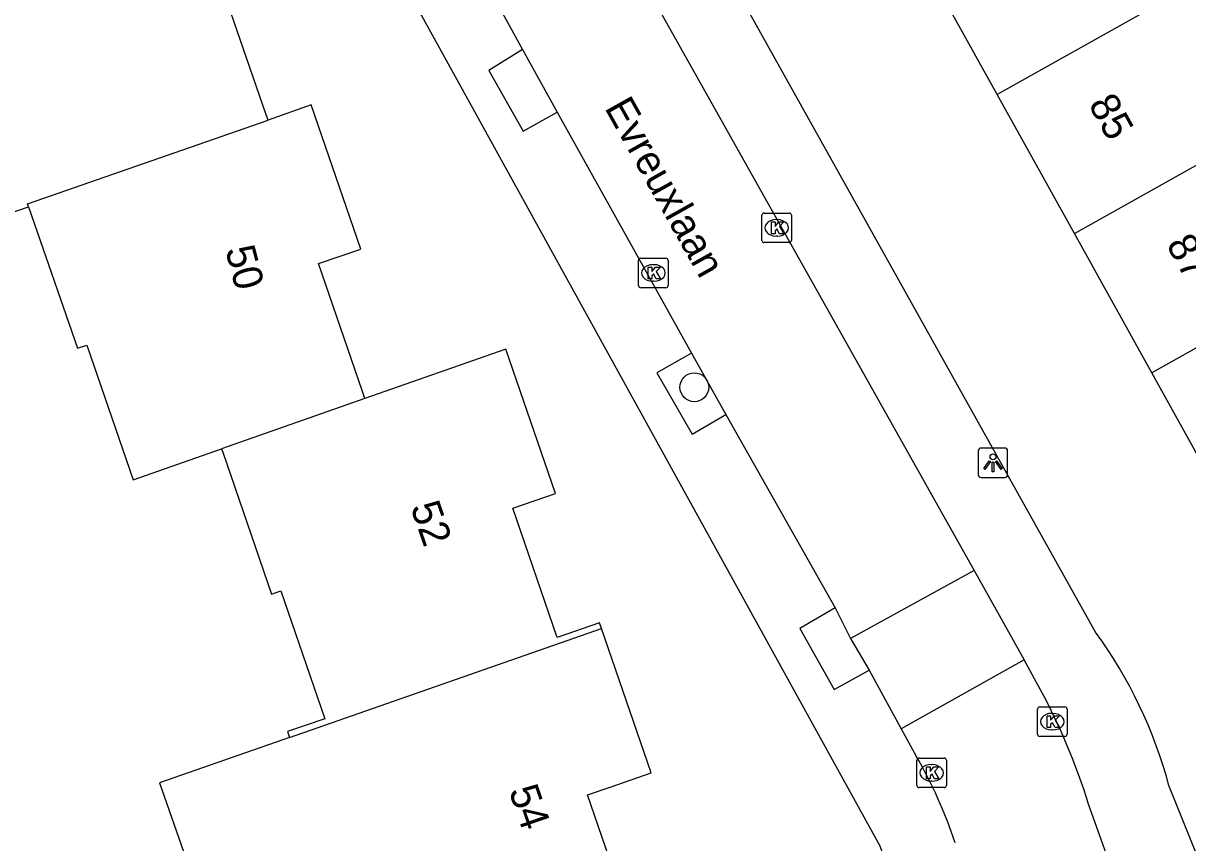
# Model space of a CAD drawing. Extents: x 158474 to 159560, y 388525 to 389605.
# Drawn here: x 159011.23 to 159050.69, y 389214.65 to 389242.41 of the extents above; entities that cross this region are included whole.
import ezdxf

# ---------------------------------------------------------------- set-up
doc = ezdxf.new("R2010")
doc.units = 0
for name, color, linetype in [('IMGEO_Boom', 7, 'Continuous'), ('IMGEO_Kolk', 7, 'Continuous'), ('IMGEO_Lichtpunt', 7, 'Continuous'), ('IMGEO_Openbare_ruimte_label', 7, 'Continuous'), ('IMGEO_Pand', 7, 'Continuous'), ('IMGEO_Pand_nummerreeks', 7, 'Continuous'), ('IMGEO_Rijbaan_lokaal_open', 7, 'Continuous'), ('IMGEO_Voetpad_open', 7, 'Continuous')]:
    doc.layers.add(name, color=color, linetype=linetype)

msp = doc.modelspace()

# ---------------------------------------------------------------- linework, layer by layer
at = {"layer": 'IMGEO_Boom'}
msp.add_circle((159033.969, 389230.081), 0.489, dxfattribs=at)
at = {"layer": 'IMGEO_Kolk'}
for p, q in [((159036.259, 389235.056), (159036.259, 389235.908)), ((159036.334, 389235.982), (159037.186, 389235.982)), ((159036.747, 389235.762), (159036.772, 389235.762)), ((159037.26, 389235.908), (159037.26, 389235.056)), ((159037.186, 389234.982), (159036.334, 389234.982)), ((159036.77, 389235.202), (159036.745, 389235.202)), ((159032.155, 389234.455), (159033.007, 389234.455)), ((159032.08, 389233.529), (159032.08, 389234.381)), ((159032.568, 389234.235), (159032.593, 389234.235)), ((159033.081, 389234.381), (159033.081, 389233.529)), ((159032.591, 389233.675), (159032.566, 389233.675)), ((159033.007, 389233.455), (159032.155, 389233.455)), ((159045.599, 389218.325), (159045.599, 389219.177)), ((159045.674, 389219.251), (159046.526, 389219.251)), ((159046.6, 389219.177), (159046.6, 389218.325)), ((159046.087, 389219.031), (159046.112, 389219.031)), ((159046.11, 389218.471), (159046.085, 389218.471)), ((159046.526, 389218.251), (159045.674, 389218.251)), ((159041.585, 389217.516), (159042.437, 389217.516)), ((159041.51, 389216.59), (159041.51, 389217.442)), ((159041.998, 389217.296), (159042.023, 389217.296)), ((159042.511, 389217.442), (159042.511, 389216.59)), ((159042.021, 389216.736), (159041.996, 389216.736)), ((159042.437, 389216.516), (159041.585, 389216.516))]:
    msp.add_line(p, q, dxfattribs=at)
for points in [[(159036.259, 389235.056), (159036.259, 389235.908)], [(159036.334, 389235.982), (159037.186, 389235.982)], [(159036.58, 389235.682), (159036.703, 389235.682), (159036.703, 389235.531), (159036.833, 389235.682), (159036.997, 389235.682), (159036.851, 389235.531), (159037.004, 389235.282), (159036.852, 389235.282), (159036.767, 389235.446), (159036.703, 389235.379), (159036.703, 389235.282), (159036.58, 389235.282), (159036.58, 389235.682)], [(159037.26, 389235.908), (159037.26, 389235.056)], [(159037.186, 389234.982), (159036.334, 389234.982)], [(159032.155, 389234.455), (159033.007, 389234.455)], [(159032.08, 389233.529), (159032.08, 389234.381)], [(159032.401, 389234.155), (159032.524, 389234.155), (159032.524, 389234.004), (159032.654, 389234.155), (159032.818, 389234.155), (159032.672, 389234.004), (159032.825, 389233.755), (159032.673, 389233.755), (159032.588, 389233.919), (159032.524, 389233.852), (159032.524, 389233.755), (159032.401, 389233.755), (159032.401, 389234.155)], [(159033.081, 389234.381), (159033.081, 389233.529)], [(159033.007, 389233.455), (159032.155, 389233.455)], [(159045.599, 389218.325), (159045.599, 389219.177)], [(159045.674, 389219.251), (159046.526, 389219.251)], [(159046.6, 389219.177), (159046.6, 389218.325)], [(159045.92, 389218.951), (159046.043, 389218.951), (159046.043, 389218.8), (159046.173, 389218.951), (159046.337, 389218.951), (159046.191, 389218.8), (159046.344, 389218.551), (159046.192, 389218.551), (159046.107, 389218.715), (159046.043, 389218.648), (159046.043, 389218.551), (159045.92, 389218.551), (159045.92, 389218.951)], [(159046.526, 389218.251), (159045.674, 389218.251)], [(159041.585, 389217.516), (159042.437, 389217.516)], [(159041.51, 389216.59), (159041.51, 389217.442)], [(159041.831, 389217.216), (159041.954, 389217.216), (159041.954, 389217.065), (159042.084, 389217.216), (159042.248, 389217.216), (159042.102, 389217.065), (159042.255, 389216.816), (159042.103, 389216.816), (159042.018, 389216.98), (159041.954, 389216.913), (159041.954, 389216.816), (159041.831, 389216.816), (159041.831, 389217.216)], [(159042.511, 389217.442), (159042.511, 389216.59)], [(159042.437, 389216.516), (159041.585, 389216.516)]]:
    msp.add_lwpolyline(points, dxfattribs=at)
for centre, start, end in [((159036.336, 389235.906), 91.552, 178.448), ((159036.336, 389235.906), 91.552, 178.448), ((159037.184, 389235.906), 1.552, 88.448), ((159037.184, 389235.906), 1.552, 88.448), ((159036.336, 389235.058), 181.552, 268.448), ((159036.336, 389235.058), 181.552, 268.448), ((159037.184, 389235.058), 271.552, 358.448), ((159037.184, 389235.058), 271.552, 358.448), ((159032.157, 389234.379), 91.552, 178.448), ((159032.157, 389234.379), 91.552, 178.448), ((159033.005, 389234.379), 1.552, 88.448), ((159033.005, 389234.379), 1.552, 88.448), ((159032.157, 389233.531), 181.552, 268.448), ((159032.157, 389233.531), 181.552, 268.448), ((159033.005, 389233.531), 271.552, 358.448), ((159033.005, 389233.531), 271.552, 358.448), ((159045.676, 389219.175), 91.552, 178.448), ((159045.676, 389219.175), 91.552, 178.448), ((159046.524, 389219.175), 1.552, 88.448), ((159046.524, 389219.175), 1.552, 88.448), ((159045.676, 389218.327), 181.552, 268.448), ((159045.676, 389218.327), 181.552, 268.448), ((159046.524, 389218.327), 271.552, 358.448), ((159046.524, 389218.327), 271.552, 358.448), ((159041.587, 389217.44), 91.552, 178.448), ((159041.587, 389217.44), 91.552, 178.448), ((159042.435, 389217.44), 1.552, 88.448), ((159042.435, 389217.44), 1.552, 88.448), ((159041.587, 389216.592), 181.552, 268.448), ((159041.587, 389216.592), 181.552, 268.448), ((159042.435, 389216.592), 271.552, 358.448), ((159042.435, 389216.592), 271.552, 358.448)]:
    msp.add_arc(centre, 0.0765, start, end, dxfattribs=at)
for centre, major_axis, ratio, start_param, end_param in [((159036.746, 389235.482), (-0.387, 0.002), 0.722429, 4.712389, 7.853982), ((159036.771, 389235.482), (-0.39, 0.002), 0.717154, 1.570796, 4.712389), ((159032.567, 389233.955), (-0.387, 0.002), 0.722429, 4.712389, 7.853982), ((159032.592, 389233.955), (-0.39, 0.002), 0.717154, 1.570796, 4.712389), ((159046.086, 389218.751), (-0.387, 0.002), 0.722429, 4.712389, 7.853982), ((159046.111, 389218.751), (-0.39, 0.002), 0.717154, 1.570796, 4.712389), ((159041.997, 389217.016), (-0.387, 0.002), 0.722429, 4.712389, 7.853982), ((159042.022, 389217.016), (-0.39, 0.002), 0.717154, 1.570796, 4.712389)]:
    msp.add_ellipse(centre, major_axis=major_axis, ratio=ratio, start_param=start_param, end_param=end_param, dxfattribs=at)
at = {"layer": 'IMGEO_Lichtpunt'}
for p, q in [((159043.589, 389227.925), (159043.589, 389227.118)), ((159043.589, 389227.925), (159043.589, 389227.118)), ((159044.491, 389228.02), (159043.683, 389228.02)), ((159044.491, 389228.02), (159043.683, 389228.02)), ((159044.585, 389227.118), (159044.585, 389227.925)), ((159044.585, 389227.118), (159044.585, 389227.925)), ((159043.683, 389227.024), (159044.491, 389227.024)), ((159043.683, 389227.024), (159044.491, 389227.024))]:
    msp.add_line(p, q, dxfattribs=at)
for points in [[(159043.963, 389227.589), (159044.002, 389227.561), (159043.814, 389227.299), (159043.776, 389227.326), (159043.963, 389227.589)], [(159044.065, 389227.541), (159044.112, 389227.541), (159044.112, 389227.219), (159044.065, 389227.219), (159044.065, 389227.541)], [(159044.175, 389227.561), (159044.213, 389227.588), (159044.4, 389227.326), (159044.361, 389227.298), (159044.175, 389227.561)]]:
    msp.add_lwpolyline(points, dxfattribs=at)
msp.add_circle((159044.088, 389227.723), 0.0994, dxfattribs=at)
for centre, start, end in [((159043.683, 389227.925), 90, 180), ((159043.683, 389227.925), 90, 180), ((159044.491, 389227.925), 0, 90), ((159044.491, 389227.925), 0, 90), ((159043.683, 389227.118), 180, 270), ((159043.683, 389227.118), 180, 270), ((159044.491, 389227.118), 270, 0), ((159044.491, 389227.118), 270, 360)]:
    msp.add_arc(centre, 0.0946, start, end, dxfattribs=at)
at = {"layer": 'IMGEO_Pand'}
for points in [[(159019.522, 389239.136), (159019.449, 389239.348), (159017.938, 389243.738), (159019.371, 389244.231), (159017.65, 389249.23), (159012.923, 389247.602), (159008.021, 389245.914), (159004.731, 389244.781), (159008.081, 389235.052), (159011.409, 389236.198)], [(159044.235, 389240.006), (159041.615, 389244.725)], [(159052.16, 389244.451), (159044.235, 389240.006)], [(159046.853, 389235.292), (159044.235, 389240.006)], [(159022.806, 389229.698), (159022.713, 389229.969), (159021.233, 389234.269), (159022.671, 389234.764), (159020.989, 389239.648), (159019.522, 389239.136)], [(159046.853, 389235.292), (159054.77, 389239.73)], [(159011.409, 389236.198), (159011.375, 389236.296), (159019.522, 389239.136)], [(159011.409, 389236.198), (159013.061, 389231.4), (159013.381, 389231.51), (159014.952, 389226.949), (159017.946, 389227.997)], [(159049.473, 389230.572), (159046.853, 389235.292)], [(159057.39, 389235.01), (159049.473, 389230.572)], [(159030.82, 389221.909), (159030.754, 389222.1), (159029.319, 389221.606), (159027.813, 389225.98), (159029.26, 389226.478), (159027.576, 389231.368), (159022.806, 389229.698)], [(159052.093, 389225.853), (159049.473, 389230.572)], [(159022.806, 389229.698), (159017.946, 389227.997)], [(159017.946, 389227.997), (159017.988, 389227.876), (159019.641, 389223.074), (159019.959, 389223.183), (159021.452, 389218.849), (159020.184, 389218.413), (159020.251, 389218.217)], [(159020.251, 389218.217), (159015.849, 389216.679), (159017.565, 389211.766), (159021.946, 389213.296), (159022.306, 389213.42), (159023.876, 389208.86), (159027.979, 389210.273), (159031.941, 389211.637), (159030.346, 389216.271), (159031.111, 389216.534), (159032.505, 389217.014), (159030.82, 389221.909)], [(159020.251, 389218.217), (159030.82, 389221.909)]]:
    msp.add_lwpolyline(points, dxfattribs=at)
at = {"layer": 'IMGEO_Rijbaan_lokaal_open'}
for points in [[(159030.201, 389247.47), (159043.448, 389223.867)], [(159026.229, 389245.025), (159028.14, 389241.523)], [(159028.14, 389241.523), (159029.323, 389239.401)], [(159029.323, 389239.401), (159033.875, 389231.238)], [(159033.875, 389231.238), (159035.036, 389229.16)], [(159035.036, 389229.16), (159038.741, 389222.602)], [(159043.448, 389223.867), (159039.26, 389221.562)], [(159043.448, 389223.867), (159045.149, 389220.841)], [(159038.741, 389222.602), (159039.26, 389221.562)], [(159039.26, 389221.562), (159039.887, 389220.489)], [(159045.149, 389220.841), (159040.98, 389218.51)], [(159045.703, 389219.83), (159045.149, 389220.841)], [(159039.887, 389220.489), (159040.98, 389218.51)], [(159040.98, 389218.51), (159041.49, 389217.585)], [(159055.77, 389192.105), (159048.533, 389212.573), (159047.325, 389215.959)]]:
    msp.add_lwpolyline(points, dxfattribs=at)
for centre, radius, start, end in [((159025.978, 389209.29), 22.364, 17.35, 28.1186), ((159027.742, 389209.661), 15.868, 18.3157, 29.9563)]:
    msp.add_arc(centre, radius, start, end, dxfattribs=at)
at = {"layer": 'IMGEO_Voetpad_open'}
for points in [[(159014.51, 389270.663), (159021.731, 389250), (159023.527, 389244.861), (159040.255, 389214.546), (159040.27, 389214.504), (159043.705, 389205.118), (159047.779, 389193.987)], [(159047.566, 389221.785), (159033.802, 389246.418), (159032.185, 389250), (159031.508, 389251.499), (159029.64, 389256.869)], [(159028.14, 389241.523), (159026.999, 389240.813), (159028.17, 389238.757), (159029.323, 389239.401)], [(159033.875, 389231.238), (159032.696, 389230.568), (159033.893, 389228.491), (159035.036, 389229.16)], [(159038.741, 389222.602), (159037.543, 389221.912), (159038.709, 389219.841), (159039.887, 389220.489)], [(159051.302, 389213.481), (159050.05, 389216.587)]]:
    msp.add_lwpolyline(points, dxfattribs=at)
msp.add_arc((159034.791, 389212.488), 15.8, 15.0375, 36.0465, dxfattribs=at)

# ---------------------------------------------------------------- texts
at = {"layer": 'IMGEO_Openbare_ruimte_label'}
msp.add_text('Evreuxlaan', height=1, rotation=299.2828, dxfattribs=at).set_placement((159030.909, 389239.551))
at = {"layer": 'IMGEO_Pand_nummerreeks'}
for s, rotation, p in [('85', 299.0387, (159047.304, 389239.669)), ('87', 299.0387, (159049.94, 389234.92)), ('50', 284.7305, (159018.067, 389234.746)), ('52', 289.1194, (159024.34, 389226.022)), ('54', 289.1194, (159027.672, 389216.411))]:
    msp.add_text(s, height=1, rotation=rotation, dxfattribs=at).set_placement(p)

doc.saveas('drawing.dxf')
